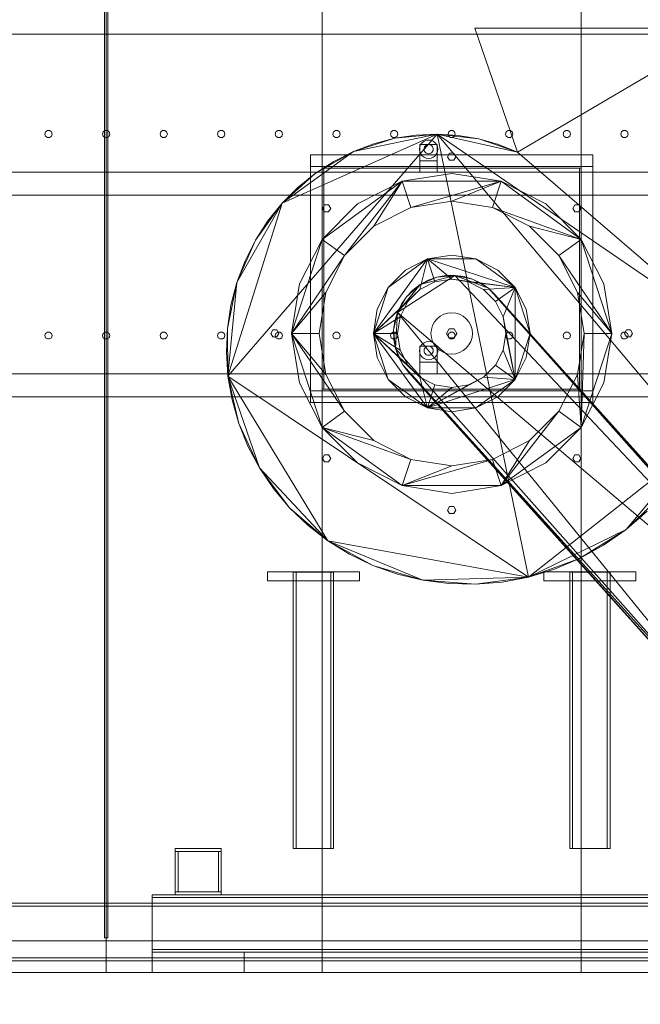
# Model space of a CAD drawing. Header units: millimetres. Extents: x -4395 to 65662, y -65530 to 6847.
# Tile 999 of 1034: x 57311 to 58389, y -55 to 1655. Entities that reach past the tile are written whole.
import ezdxf

# ---------------------------------------------------------------- set-up
doc = ezdxf.new("R2010")
doc.units = ezdxf.units.MM
for name, color, linetype, lineweight in [('COTAS_O', 1, 'Continuous', 0), ('COTAS_P', 1, 'Continuous', 0), ('lateral_secador', 7, 'Continuous', 0)]:
    doc.layers.add(name, color=color, linetype=linetype, lineweight=lineweight)
doc.dimstyles.new('R19_100', dxfattribs={"dimtxt": 250, "dimasz": 150, "dimexe": 150, "dimexo": 80, "dimgap": 100, "dimtad": 1, "dimtih": 1, "dimtoh": 1, "dimdsep": 46, "dimcen": 0.09, "dimadec": 0, "dimazin": 0, "dimtfac": 1, "dimtdec": 4, "dimtofl": 0, "dimtmove": 0, "dimatfit": 3, "dimfxl": 1, "dimtolj": 1, "dimtzin": 0, "dimarcsym": 0})

# ---------------------------------------------------------------- blocks, each defined once
blk = doc.blocks.new('DIM_R33_28')
at = {"layer": 'COTAS_O'}
for p, q in [((40461.1, 0), (40461.1, -900)), ((60461.1, 0), (60461.1, -900)), ((40461.1, -900), (40611.1, -855)), ((60461.1, -900), (60311.1, -855)), ((40461.1, -900), (60461.1, -900)), ((40461.1, -900), (40611.1, -945)), ((60461.1, -900), (60311.1, -945))]:
    blk.add_line(p, q, dxfattribs=at)
blk.add_text('20000 O', height=250, dxfattribs=at).set_placement((50461.1, -800))
blk = doc.blocks.new('DIM_R33_30')
at = {"layer": 'COTAS_P'}
for p, q in [((112.7, 0), (112.7, -2500)), ((65298.1, 0), (65298.1, -2500)), ((112.7, -2500), (262.7, -2455)), ((65298.1, -2500), (65148.1, -2455)), ((112.7, -2500), (65298.1, -2500)), ((112.7, -2500), (262.7, -2545)), ((65298.1, -2500), (65148.1, -2545))]:
    blk.add_line(p, q, dxfattribs=at)
blk.add_text('65185.39 P', height=250, dxfattribs=at).set_placement((32705.4, -2400))

msp = doc.modelspace()

# ---------------------------------------------------------------- linework, layer by layer
at = {"layer": 'lateral_secador'}
for p, q in [((57458.134, 2925), (57458.134, 60)), ((57461.134, 0), (57461.134, 2925)), ((57464.134, 60), (57464.134, 2925)), ((57836.134, 0), (57836.134, 2925)), ((57836.134, 2925), (57836.134, 1400)), ((58286.134, 0), (58286.134, 2925)), ((58286.134, 1400), (58286.134, 2925)), ((40811.134, 1630), (60111.134, 1630)), ((58541.134, 1640), (58101.134, 1640)), ((58101.134, 1640), (58175.71, 1424.797)), ((58175.71, 1424.797), (58541.134, 1640)), ((57355.997, 1460.082), (57354.784, 1456.35)), ((57354.784, 1456.35), (57355.997, 1452.618)), ((57359.172, 1462.389), (57355.997, 1460.082)), ((57363.096, 1462.389), (57359.172, 1462.389)), ((57366.271, 1460.082), (57363.096, 1462.389)), ((57367.484, 1456.35), (57366.271, 1460.082)), ((57366.271, 1452.618), (57367.484, 1456.35)), ((57455.997, 1460.082), (57454.784, 1456.35)), ((57454.784, 1456.35), (57455.997, 1452.618)), ((57459.172, 1462.389), (57455.997, 1460.082)), ((57463.096, 1462.389), (57459.172, 1462.389)), ((57466.271, 1460.082), (57463.096, 1462.389)), ((57467.484, 1456.35), (57466.271, 1460.082)), ((57466.271, 1452.618), (57467.484, 1456.35)), ((57555.997, 1460.082), (57554.784, 1456.35)), ((57554.784, 1456.35), (57555.997, 1452.618)), ((57559.172, 1462.389), (57555.997, 1460.082)), ((57563.096, 1462.389), (57559.172, 1462.389)), ((57566.271, 1460.082), (57563.096, 1462.389)), ((57567.484, 1456.35), (57566.271, 1460.082)), ((57566.271, 1452.618), (57567.484, 1456.35)), ((57655.997, 1460.082), (57654.784, 1456.35)), ((57654.784, 1456.35), (57655.997, 1452.618)), ((57659.172, 1462.389), (57655.997, 1460.082)), ((57663.096, 1462.389), (57659.172, 1462.389)), ((57666.271, 1460.082), (57663.096, 1462.389)), ((57667.484, 1456.35), (57666.271, 1460.082)), ((57666.271, 1452.618), (57667.484, 1456.35)), ((57672.765, 1035.68), (58035.915, 1456.166)), ((57755.997, 1460.082), (57754.784, 1456.35)), ((57754.784, 1456.35), (57755.997, 1452.618)), ((57759.172, 1462.389), (57755.997, 1460.082)), ((57763.096, 1462.389), (57759.172, 1462.389)), ((57766.271, 1460.082), (57763.096, 1462.389)), ((57767.484, 1456.35), (57766.271, 1460.082)), ((57766.271, 1452.618), (57767.484, 1456.35)), ((57766.601, 1336.003), (58035.915, 1456.166)), ((57855.997, 1460.082), (57854.784, 1456.35)), ((57854.784, 1456.35), (57855.997, 1452.618)), ((57859.172, 1462.389), (57855.997, 1460.082)), ((57863.096, 1462.389), (57859.172, 1462.389)), ((57866.271, 1460.082), (57863.096, 1462.389)), ((57867.484, 1456.35), (57866.271, 1460.082)), ((57866.271, 1452.618), (57867.484, 1456.35)), ((57890.673, 1426.139), (58035.915, 1456.166)), ((57955.997, 1460.082), (57954.784, 1456.35)), ((57954.784, 1456.35), (57955.997, 1452.618)), ((57959.172, 1462.389), (57955.997, 1460.082)), ((57963.096, 1462.389), (57959.172, 1462.389)), ((57962.319, 1449.018), (58035.915, 1456.166)), ((57999.085, 1454.562), (57962.319, 1449.018)), ((57966.271, 1460.082), (57963.096, 1462.389)), ((57967.484, 1456.35), (57966.271, 1460.082)), ((57966.271, 1452.618), (57967.484, 1456.35)), ((58035.915, 1456.166), (57999.085, 1454.562)), ((58035.915, 1456.166), (58108.107, 1447.791)), ((58072.392, 1453.878), (58035.915, 1456.166)), ((58035.915, 1456.166), (58175.71, 1424.797)), ((58035.915, 1456.166), (58541.134, 1110)), ((58035.915, 1456.166), (58488.042, 918.439)), ((58035.915, 1456.166), (58194.571, 686.788)), ((58055.997, 1460.082), (58054.784, 1456.35)), ((58054.784, 1456.35), (58055.997, 1452.618)), ((58059.172, 1462.389), (58055.997, 1460.082)), ((58063.096, 1462.389), (58059.172, 1462.389)), ((58066.271, 1460.082), (58063.096, 1462.389)), ((58067.484, 1456.35), (58066.271, 1460.082)), ((58066.271, 1452.618), (58067.484, 1456.35)), ((58155.997, 1460.082), (58154.784, 1456.35)), ((58154.784, 1456.35), (58155.997, 1452.618)), ((58159.172, 1462.389), (58155.997, 1460.082)), ((58163.096, 1462.389), (58159.172, 1462.389)), ((58166.271, 1460.082), (58163.096, 1462.389)), ((58167.484, 1456.35), (58166.271, 1460.082)), ((58166.271, 1452.618), (58167.484, 1456.35)), ((58255.997, 1460.082), (58254.784, 1456.35)), ((58254.784, 1456.35), (58255.997, 1452.618)), ((58259.172, 1462.389), (58255.997, 1460.082)), ((58263.096, 1462.389), (58259.172, 1462.389)), ((58266.271, 1460.082), (58263.096, 1462.389)), ((58267.484, 1456.35), (58266.271, 1460.082)), ((58266.271, 1452.618), (58267.484, 1456.35)), ((58355.997, 1460.082), (58354.784, 1456.35)), ((58354.784, 1456.35), (58355.997, 1452.618)), ((58359.172, 1462.389), (58355.997, 1460.082)), ((58363.096, 1462.389), (58359.172, 1462.389)), ((58366.271, 1460.082), (58363.096, 1462.389)), ((58367.484, 1456.35), (58366.271, 1460.082)), ((58366.271, 1452.618), (58367.484, 1456.35)), ((57355.997, 1452.618), (57359.172, 1450.311)), ((57359.172, 1450.311), (57363.096, 1450.311)), ((57363.096, 1450.311), (57366.271, 1452.618)), ((57455.997, 1452.618), (57459.172, 1450.311)), ((57459.172, 1450.311), (57463.096, 1450.311)), ((57463.096, 1450.311), (57466.271, 1452.618)), ((57555.997, 1452.618), (57559.172, 1450.311)), ((57559.172, 1450.311), (57563.096, 1450.311)), ((57563.096, 1450.311), (57566.271, 1452.618)), ((57655.997, 1452.618), (57659.172, 1450.311)), ((57659.172, 1450.311), (57663.096, 1450.311)), ((57663.096, 1450.311), (57666.271, 1452.618)), ((57755.997, 1452.618), (57759.172, 1450.311)), ((57759.172, 1450.311), (57763.096, 1450.311)), ((57763.096, 1450.311), (57766.271, 1452.618)), ((57855.997, 1452.618), (57859.172, 1450.311)), ((57859.172, 1450.311), (57863.096, 1450.311)), ((57863.096, 1450.311), (57866.271, 1452.618)), ((57890.673, 1426.139), (57962.319, 1449.018)), ((57926.04, 1439.529), (57890.673, 1426.139)), ((57962.319, 1449.018), (57926.04, 1439.529)), ((57955.997, 1452.618), (57959.172, 1450.311)), ((57959.172, 1450.311), (57963.096, 1450.311)), ((57963.096, 1450.311), (57966.271, 1452.618)), ((58007.277, 1438), (58005.679, 1434.141)), ((58006.134, 1438), (58036.134, 1438)), ((58006.134, 1438), (58006.134, 1410)), ((58009.82, 1441.314), (58007.277, 1438)), ((58013.134, 1443.856), (58009.82, 1441.314)), ((58016.993, 1445.455), (58013.134, 1443.856)), ((58017.134, 1436.928), (58015.477, 1435.657)), ((58021.134, 1446), (58016.993, 1445.455)), ((58019.063, 1437.727), (58017.134, 1436.928)), ((58021.134, 1438), (58019.063, 1437.727)), ((58025.275, 1445.455), (58021.134, 1446)), ((58023.204, 1437.727), (58021.134, 1438)), ((58025.134, 1436.928), (58023.204, 1437.727)), ((58026.791, 1435.657), (58025.134, 1436.928)), ((58029.134, 1443.856), (58025.275, 1445.455)), ((58032.448, 1441.314), (58029.134, 1443.856)), ((58034.99, 1438), (58032.448, 1441.314)), ((58036.589, 1434.141), (58034.99, 1438)), ((58036.134, 1410), (58036.134, 1438)), ((58055.997, 1452.618), (58059.172, 1450.311)), ((58059.172, 1450.311), (58063.096, 1450.311)), ((58063.096, 1450.311), (58066.271, 1452.618)), ((58108.107, 1447.791), (58072.392, 1453.878)), ((58108.107, 1447.791), (58175.71, 1424.797)), ((58142.669, 1438.04), (58108.107, 1447.791)), ((58175.71, 1424.797), (58142.669, 1438.04)), ((58155.997, 1452.618), (58159.172, 1450.311)), ((58159.172, 1450.311), (58163.096, 1450.311)), ((58163.096, 1450.311), (58166.271, 1452.618)), ((58255.997, 1452.618), (58259.172, 1450.311)), ((58259.172, 1450.311), (58263.096, 1450.311)), ((58263.096, 1450.311), (58266.271, 1452.618)), ((58355.997, 1452.618), (58359.172, 1450.311)), ((58359.172, 1450.311), (58363.096, 1450.311)), ((58363.096, 1450.311), (58366.271, 1452.618)), ((57766.601, 1336.003), (57890.673, 1426.139)), ((57816.134, 1420), (58306.134, 1420)), ((57816.134, 1420), (57816.134, 1400)), ((57824.355, 1388.051), (57890.673, 1426.139)), ((57890.673, 1426.139), (57856.64, 1408.935)), ((58005.679, 1434.141), (58005.134, 1430)), ((58005.134, 1430), (58005.679, 1425.859)), ((58005.679, 1425.859), (58007.277, 1422)), ((58007.277, 1422), (58009.82, 1418.686)), ((58013.406, 1432.071), (58013.134, 1430)), ((58013.134, 1430), (58013.406, 1427.929)), ((58014.206, 1434), (58013.406, 1432.071)), ((58013.406, 1427.929), (58014.206, 1426)), ((58015.477, 1435.657), (58014.206, 1434)), ((58014.206, 1426), (58015.477, 1424.343)), ((58015.477, 1424.343), (58017.134, 1423.072)), ((58017.134, 1423.072), (58019.063, 1422.273)), ((58019.063, 1422.273), (58021.134, 1422)), ((58021.134, 1422), (58023.204, 1422.273)), ((58023.204, 1422.273), (58025.134, 1423.072)), ((58025.134, 1423.072), (58026.791, 1424.343)), ((58028.062, 1434), (58026.791, 1435.657)), ((58026.791, 1424.343), (58028.062, 1426)), ((58028.861, 1432.071), (58028.062, 1434)), ((58028.062, 1426), (58028.861, 1427.929)), ((58029.134, 1430), (58028.861, 1432.071)), ((58028.861, 1427.929), (58029.134, 1430)), ((58032.448, 1418.686), (58034.99, 1422)), ((58034.99, 1422), (58036.589, 1425.859)), ((58037.134, 1430), (58036.589, 1434.141)), ((58036.589, 1425.859), (58037.134, 1430)), ((58057.634, 1423.062), (58054.134, 1417)), ((58064.634, 1423.062), (58057.634, 1423.062)), ((58068.134, 1417), (58064.634, 1423.062)), ((58175.71, 1424.797), (58541.134, 1110)), ((58306.134, 1400), (58306.134, 1420)), ((57856.64, 1408.935), (57824.355, 1388.051)), ((58006.134, 1410), (58036.134, 1410)), ((58006.134, 1410), (58006.134, 1390)), ((58009.82, 1418.686), (58013.134, 1416.144)), ((58013.134, 1416.144), (58016.993, 1414.545)), ((58016.993, 1414.545), (58021.134, 1414)), ((58021.134, 1414), (58025.275, 1414.545)), ((58025.275, 1414.545), (58029.134, 1416.144)), ((58029.134, 1416.144), (58032.448, 1418.686)), ((58036.134, 1390), (58036.134, 1410)), ((58054.134, 1417), (58057.634, 1410.938)), ((58057.634, 1410.938), (58064.634, 1410.938)), ((58064.634, 1410.938), (58068.134, 1417)), ((40811.134, 1390), (60111.134, 1390)), ((57766.601, 1336.003), (57824.355, 1388.051)), ((57824.355, 1388.051), (57794.214, 1363.666)), ((57816.134, 1400), (58306.134, 1400)), ((57816.134, 1400), (57836.134, 1400)), ((57816.134, 1400), (57816.134, 1010)), ((57836.134, 1400), (58286.134, 1400)), ((57836.134, 1400), (57836.134, 1397)), ((57836.134, 1010), (57836.134, 1400)), ((57836.134, 1397), (58286.134, 1397)), ((57836.134, 1397), (57839.134, 1397)), ((57836.134, 1397), (57836.134, 1013)), ((57839.134, 1013), (57839.134, 1397)), ((58061.134, 1388), (57975.228, 1374.394)), ((58006.134, 1390), (58036.134, 1390)), ((58147.04, 1374.394), (58061.134, 1388)), ((58283.134, 1397), (58286.134, 1397)), ((58283.134, 1397), (58283.134, 1013)), ((58286.134, 1397), (58286.134, 1400)), ((58286.134, 1400), (58306.134, 1400)), ((58286.134, 1400), (58286.134, 1010)), ((58286.134, 1013), (58286.134, 1397)), ((58306.134, 1010), (58306.134, 1400)), ((57836.228, 1273.404), (57975.228, 1374.394)), ((57875.06, 1245.191), (57975.228, 1374.394)), ((57975.228, 1374.394), (57897.73, 1334.907)), ((57925.942, 1296.074), (57975.228, 1374.394)), ((57975.228, 1374.394), (58147.04, 1374.394)), ((57990.06, 1328.743), (57975.228, 1374.394)), ((57990.06, 1328.743), (58147.04, 1374.394)), ((58061.134, 1340), (58147.04, 1374.394)), ((58132.208, 1328.743), (58147.04, 1374.394)), ((58147.04, 1374.394), (58286.04, 1273.404)), ((58224.538, 1334.907), (58147.04, 1374.394)), ((57794.214, 1363.666), (57766.601, 1336.003)), ((40811.134, 1350), (60111.134, 1350)), ((57672.765, 1035.68), (57766.601, 1336.003)), ((57688.134, 1198.403), (57766.601, 1336.003)), ((57720.36, 1271.933), (57766.601, 1336.003)), ((57766.601, 1336.003), (57741.874, 1305.324)), ((57897.73, 1334.907), (57836.228, 1273.404)), ((57990.06, 1328.743), (58061.134, 1340)), ((58061.134, 1340), (58132.208, 1328.743)), ((58286.04, 1273.404), (58224.538, 1334.907)), ((57840.552, 1333.144), (57837.052, 1327.082)), ((57837.052, 1327.082), (57840.552, 1321.02)), ((57847.552, 1333.144), (57840.552, 1333.144)), ((57840.552, 1321.02), (57847.552, 1321.02)), ((57851.052, 1327.082), (57847.552, 1333.144)), ((57847.552, 1321.02), (57851.052, 1327.082)), ((57925.942, 1296.074), (57990.06, 1328.743)), ((58132.208, 1328.743), (58286.04, 1273.404)), ((58132.208, 1328.743), (58196.325, 1296.074)), ((58274.716, 1333.144), (58271.216, 1327.082)), ((58271.216, 1327.082), (58274.716, 1321.02)), ((58281.716, 1333.144), (58274.716, 1333.144)), ((58274.716, 1321.02), (58281.716, 1321.02)), ((58285.216, 1327.082), (58281.716, 1333.144)), ((58281.716, 1321.02), (58285.216, 1327.082)), ((57741.874, 1305.324), (57720.36, 1271.933)), ((57875.06, 1245.191), (57925.942, 1296.074)), ((58196.325, 1296.074), (58286.04, 1273.404)), ((58196.325, 1296.074), (58247.208, 1245.191)), ((57688.134, 1198.403), (57720.36, 1271.933)), ((57720.36, 1271.933), (57702.358, 1236.168)), ((57783.134, 1110), (57836.228, 1273.404)), ((57836.228, 1273.404), (57796.739, 1195.907)), ((57875.06, 1245.191), (57836.228, 1273.404)), ((58247.208, 1245.191), (58286.04, 1273.404)), ((58286.04, 1273.404), (58339.134, 1110)), ((58325.528, 1195.907), (58286.04, 1273.404)), ((57702.358, 1236.168), (57688.134, 1198.403)), ((57875.06, 1245.191), (57783.134, 1110)), ((57842.392, 1181.074), (57875.06, 1245.191)), ((57925.134, 1110), (58019.108, 1239.344)), ((57951.108, 1189.939), (58019.108, 1239.344)), ((58019.108, 1239.344), (57981.194, 1220.026)), ((58005.882, 1186.048), (58019.108, 1239.344)), ((58061.134, 1246), (58019.108, 1239.344)), ((58019.108, 1239.344), (58103.159, 1239.344)), ((58019.108, 1239.344), (58171.159, 1189.939)), ((58032.087, 1199.399), (58019.108, 1239.344)), ((58061.134, 1204), (58019.108, 1239.344)), ((58103.159, 1239.344), (58061.134, 1246)), ((58103.159, 1239.344), (58171.159, 1189.939)), ((58141.073, 1220.026), (58103.159, 1239.344)), ((58247.208, 1245.191), (58339.134, 1110)), ((58247.208, 1245.191), (58279.876, 1181.074)), ((57981.194, 1220.026), (57951.108, 1189.939)), ((58171.159, 1189.939), (58141.073, 1220.026)), ((57671.851, 1118.494), (57688.134, 1198.403)), ((57672.765, 1035.68), (57688.134, 1198.403)), ((57688.134, 1198.403), (57677.903, 1159.036)), ((57966.909, 1146.37), (58066.607, 1210.852)), ((58005.882, 1186.048), (58032.087, 1199.399)), ((58006.282, 1194.807), (58066.607, 1210.852)), ((58006.282, 1194.807), (58035.173, 1207.607)), ((58020.224, 1202.344), (58006.282, 1194.807)), ((58035.173, 1207.607), (58020.224, 1202.344)), ((58032.087, 1199.399), (58061.134, 1204)), ((58035.173, 1207.607), (58066.607, 1210.852)), ((58050.763, 1210.466), (58035.173, 1207.607)), ((58066.607, 1210.852), (58050.763, 1210.466)), ((58061.134, 1204), (58171.159, 1189.939)), ((58061.134, 1204), (58090.181, 1199.399)), ((58066.607, 1210.852), (58097.503, 1204.224)), ((58082.316, 1208.754), (58066.607, 1210.852)), ((58066.607, 1210.852), (58124.841, 1188.374)), ((58066.607, 1210.852), (58763.478, 470.91)), ((58097.503, 1204.224), (58082.316, 1208.754)), ((58090.181, 1199.399), (58171.159, 1189.939)), ((58090.181, 1199.399), (58116.386, 1186.048)), ((58097.503, 1204.224), (58124.841, 1188.374)), ((58111.796, 1197.375), (58097.503, 1204.224)), ((58124.841, 1188.374), (58111.796, 1197.375)), ((57796.739, 1195.907), (57783.134, 1110)), ((57842.392, 1181.074), (57783.134, 1110)), ((57831.134, 1110), (57842.392, 1181.074)), ((57925.134, 1110), (57951.108, 1189.939)), ((58005.882, 1186.048), (57925.134, 1110)), ((57951.108, 1189.939), (57931.79, 1152.026)), ((57966.909, 1146.37), (58006.282, 1194.807)), ((57982.761, 1173.707), (58006.282, 1194.807)), ((57993.691, 1185.183), (57982.761, 1173.707)), ((57985.087, 1165.252), (58005.882, 1186.048)), ((58006.282, 1194.807), (57993.691, 1185.183)), ((58116.386, 1186.048), (58171.159, 1189.939)), ((58116.386, 1186.048), (58137.181, 1165.252)), ((58124.841, 1188.374), (58746.316, 497.443)), ((58136.316, 1177.443), (58124.841, 1188.374)), ((58124.841, 1188.374), (58763.478, 470.91)), ((58137.181, 1165.252), (58171.159, 1189.939)), ((58150.532, 1139.048), (58171.159, 1189.939)), ((58171.159, 1189.939), (58197.134, 1110)), ((58190.478, 1152.026), (58171.159, 1189.939)), ((58171.159, 1189.939), (58171.159, 1030.061)), ((58279.876, 1181.074), (58339.134, 1110)), ((58279.876, 1181.074), (58291.134, 1110)), ((58339.134, 1110), (58325.528, 1195.907)), ((57985.087, 1165.252), (57925.134, 1110)), ((57966.909, 1146.37), (57982.761, 1173.707)), ((57971.735, 1139.048), (57985.087, 1165.252)), ((57982.761, 1173.707), (57973.759, 1160.662)), ((58746.316, 497.443), (58136.316, 1177.443)), ((58137.181, 1165.252), (58150.532, 1139.048)), ((57677.903, 1159.036), (57671.851, 1118.494)), ((57931.79, 1152.026), (57925.134, 1110)), ((57960.282, 1115.473), (57966.909, 1146.37)), ((57966.909, 1146.37), (57962.38, 1131.182)), ((57963.526, 1084.04), (57966.909, 1146.37)), ((57973.759, 1160.662), (57966.909, 1146.37)), ((58620.472, 342.625), (57966.909, 1146.37)), ((57966.909, 1146.37), (58763.478, 470.91)), ((58197.134, 1110), (58190.478, 1152.026)), ((57971.735, 1139.048), (57925.134, 1110)), ((57962.38, 1131.182), (57960.282, 1115.473)), ((57967.134, 1110), (57971.735, 1139.048)), ((58031.201, 1130.001), (58027.874, 1123.777)), ((58035.678, 1135.456), (58031.201, 1130.001)), ((58041.133, 1139.933), (58035.678, 1135.456)), ((58047.357, 1143.26), (58041.133, 1139.933)), ((58054.111, 1145.308), (58047.357, 1143.26)), ((58061.134, 1146), (58054.111, 1145.308)), ((58068.157, 1145.308), (58061.134, 1146)), ((58074.91, 1143.26), (58068.157, 1145.308)), ((58081.134, 1139.933), (58074.91, 1143.26)), ((58086.59, 1135.456), (58081.134, 1139.933)), ((58091.067, 1130.001), (58086.59, 1135.456)), ((58094.394, 1123.777), (58091.067, 1130.001)), ((58150.532, 1139.048), (58171.159, 1030.061)), ((58150.532, 1139.048), (58155.134, 1110)), ((57359.172, 1112.389), (57355.997, 1110.082)), ((57363.096, 1112.389), (57359.172, 1112.389)), ((57366.271, 1110.082), (57363.096, 1112.389)), ((57459.172, 1112.389), (57455.997, 1110.082)), ((57463.096, 1112.389), (57459.172, 1112.389)), ((57466.271, 1110.082), (57463.096, 1112.389)), ((57559.172, 1112.389), (57555.997, 1110.082)), ((57563.096, 1112.389), (57559.172, 1112.389)), ((57566.271, 1110.082), (57563.096, 1112.389)), ((57659.172, 1112.389), (57655.997, 1110.082)), ((57663.096, 1112.389), (57659.172, 1112.389)), ((57666.271, 1110.082), (57663.096, 1112.389)), ((57671.851, 1118.494), (57670.108, 1077.222)), ((57672.765, 1035.68), (57671.851, 1118.494)), ((57750.634, 1116.062), (57747.134, 1110)), ((57757.634, 1116.062), (57750.634, 1116.062)), ((57759.172, 1112.389), (57755.997, 1110.082)), ((57761.134, 1110), (57757.634, 1116.062)), ((57763.096, 1112.389), (57759.172, 1112.389)), ((57766.271, 1110.082), (57763.096, 1112.389)), ((57859.172, 1112.389), (57855.997, 1110.082)), ((57863.096, 1112.389), (57859.172, 1112.389)), ((57866.271, 1110.082), (57863.096, 1112.389)), ((57959.172, 1112.389), (57955.997, 1110.082)), ((57963.096, 1112.389), (57959.172, 1112.389)), ((57963.526, 1084.04), (57960.282, 1115.473)), ((57960.282, 1115.473), (57960.667, 1099.629)), ((57966.271, 1110.082), (57963.096, 1112.389)), ((58025.826, 1117.023), (58025.134, 1110)), ((58027.874, 1123.777), (58025.826, 1117.023)), ((58056.634, 1117.794), (58052.134, 1110)), ((58059.172, 1112.389), (58055.997, 1110.082)), ((58065.634, 1117.794), (58056.634, 1117.794)), ((58063.096, 1112.389), (58059.172, 1112.389)), ((58066.271, 1110.082), (58063.096, 1112.389)), ((58070.134, 1110), (58065.634, 1117.794)), ((58096.442, 1117.023), (58094.394, 1123.777)), ((58097.134, 1110), (58096.442, 1117.023)), ((58159.172, 1112.389), (58155.997, 1110.082)), ((58163.096, 1112.389), (58159.172, 1112.389)), ((58166.271, 1110.082), (58163.096, 1112.389)), ((58259.172, 1112.389), (58255.997, 1110.082)), ((58263.096, 1112.389), (58259.172, 1112.389)), ((58266.271, 1110.082), (58263.096, 1112.389)), ((58359.172, 1112.389), (58355.997, 1110.082)), ((58363.096, 1112.389), (58359.172, 1112.389)), ((58364.634, 1116.062), (58361.134, 1110)), ((58366.271, 1110.082), (58363.096, 1112.389)), ((58371.634, 1116.062), (58364.634, 1116.062)), ((58375.134, 1110), (58371.634, 1116.062)), ((57355.997, 1110.082), (57354.784, 1106.35)), ((57354.784, 1106.35), (57355.997, 1102.618)), ((57355.997, 1102.618), (57359.172, 1100.311)), ((57359.172, 1100.311), (57363.096, 1100.311)), ((57363.096, 1100.311), (57366.271, 1102.618)), ((57367.484, 1106.35), (57366.271, 1110.082)), ((57366.271, 1102.618), (57367.484, 1106.35)), ((57455.997, 1110.082), (57454.784, 1106.35)), ((57454.784, 1106.35), (57455.997, 1102.618)), ((57455.997, 1102.618), (57459.172, 1100.311)), ((57459.172, 1100.311), (57463.096, 1100.311)), ((57463.096, 1100.311), (57466.271, 1102.618)), ((57467.484, 1106.35), (57466.271, 1110.082)), ((57466.271, 1102.618), (57467.484, 1106.35)), ((57555.997, 1110.082), (57554.784, 1106.35)), ((57554.784, 1106.35), (57555.997, 1102.618)), ((57555.997, 1102.618), (57559.172, 1100.311)), ((57559.172, 1100.311), (57563.096, 1100.311)), ((57563.096, 1100.311), (57566.271, 1102.618)), ((57567.484, 1106.35), (57566.271, 1110.082)), ((57566.271, 1102.618), (57567.484, 1106.35)), ((57655.997, 1110.082), (57654.784, 1106.35)), ((57654.784, 1106.35), (57655.997, 1102.618)), ((57655.997, 1102.618), (57659.172, 1100.311)), ((57659.172, 1100.311), (57663.096, 1100.311)), ((57663.096, 1100.311), (57666.271, 1102.618)), ((57667.484, 1106.35), (57666.271, 1110.082)), ((57666.271, 1102.618), (57667.484, 1106.35)), ((57747.134, 1110), (57750.634, 1103.938)), ((57750.634, 1103.938), (57757.634, 1103.938)), ((57755.997, 1110.082), (57754.784, 1106.35)), ((57754.784, 1106.35), (57755.997, 1102.618)), ((57755.997, 1102.618), (57759.172, 1100.311)), ((57757.634, 1103.938), (57761.134, 1110)), ((57759.172, 1100.311), (57763.096, 1100.311)), ((57763.096, 1100.311), (57766.271, 1102.618)), ((57767.484, 1106.35), (57766.271, 1110.082)), ((57766.271, 1102.618), (57767.484, 1106.35)), ((57783.134, 1110), (57831.134, 1110)), ((57783.134, 1110), (57842.392, 1038.926)), ((57836.228, 946.596), (57783.134, 1110)), ((57783.134, 1110), (57796.739, 1024.093)), ((57783.134, 1110), (57875.06, 974.809)), ((57842.392, 1038.926), (57831.134, 1110)), ((57855.997, 1110.082), (57854.784, 1106.35)), ((57854.784, 1106.35), (57855.997, 1102.618)), ((57855.997, 1102.618), (57859.172, 1100.311)), ((57859.172, 1100.311), (57863.096, 1100.311)), ((57863.096, 1100.311), (57866.271, 1102.618)), ((57867.484, 1106.35), (57866.271, 1110.082)), ((57866.271, 1102.618), (57867.484, 1106.35)), ((57925.134, 1110), (57967.134, 1110)), ((57925.134, 1110), (57971.735, 1080.952)), ((57951.108, 1030.061), (57925.134, 1110)), ((57925.134, 1110), (57931.79, 1067.974)), ((57925.134, 1110), (57985.087, 1054.748)), ((58019.108, 980.656), (57925.134, 1110)), ((57925.134, 1110), (58005.882, 1033.952)), ((57955.997, 1110.082), (57954.784, 1106.35)), ((57954.784, 1106.35), (57955.997, 1102.618)), ((57955.997, 1102.618), (57959.172, 1100.311)), ((57959.172, 1100.311), (57963.096, 1100.311)), ((57960.667, 1099.629), (57963.526, 1084.04)), ((57963.096, 1100.311), (57966.271, 1102.618)), ((57967.484, 1106.35), (57966.271, 1110.082)), ((57966.271, 1102.618), (57967.484, 1106.35)), ((57971.735, 1080.952), (57967.134, 1110)), ((58016.993, 1095.455), (58013.134, 1093.856)), ((58021.134, 1096), (58016.993, 1095.455)), ((58025.275, 1095.455), (58021.134, 1096)), ((58025.134, 1110), (58025.826, 1102.977)), ((58029.134, 1093.856), (58025.275, 1095.455)), ((58025.826, 1102.977), (58027.874, 1096.223)), ((58027.874, 1096.223), (58031.201, 1089.999)), ((58052.134, 1110), (58056.634, 1102.206)), ((58055.997, 1110.082), (58054.784, 1106.35)), ((58054.784, 1106.35), (58055.997, 1102.618)), ((58055.997, 1102.618), (58059.172, 1100.311)), ((58056.634, 1102.206), (58065.634, 1102.206)), ((58059.172, 1100.311), (58063.096, 1100.311)), ((58063.096, 1100.311), (58066.271, 1102.618)), ((58065.634, 1102.206), (58070.134, 1110)), ((58067.484, 1106.35), (58066.271, 1110.082)), ((58066.271, 1102.618), (58067.484, 1106.35)), ((58091.067, 1089.999), (58094.394, 1096.223)), ((58094.394, 1096.223), (58096.442, 1102.977)), ((58096.442, 1102.977), (58097.134, 1110)), ((58155.134, 1110), (58150.532, 1080.952)), ((58155.997, 1110.082), (58154.784, 1106.35)), ((58154.784, 1106.35), (58155.997, 1102.618)), ((58171.159, 1030.061), (58155.134, 1110)), ((58155.997, 1102.618), (58159.172, 1100.311)), ((58159.172, 1100.311), (58163.096, 1100.311)), ((58163.096, 1100.311), (58166.271, 1102.618)), ((58167.484, 1106.35), (58166.271, 1110.082)), ((58166.271, 1102.618), (58167.484, 1106.35)), ((58197.134, 1110), (58171.159, 1030.061)), ((58190.478, 1067.974), (58197.134, 1110)), ((58255.997, 1110.082), (58254.784, 1106.35)), ((58254.784, 1106.35), (58255.997, 1102.618)), ((58255.997, 1102.618), (58259.172, 1100.311)), ((58259.172, 1100.311), (58263.096, 1100.311)), ((58263.096, 1100.311), (58266.271, 1102.618)), ((58267.484, 1106.35), (58266.271, 1110.082)), ((58266.271, 1102.618), (58267.484, 1106.35)), ((58291.134, 1110), (58279.876, 1038.926)), ((58339.134, 1110), (58286.04, 946.596)), ((58286.04, 946.596), (58291.134, 1110)), ((58291.134, 1110), (58339.134, 1110)), ((58325.528, 1024.093), (58339.134, 1110)), ((58355.997, 1110.082), (58354.784, 1106.35)), ((58354.784, 1106.35), (58355.997, 1102.618)), ((58355.997, 1102.618), (58359.172, 1100.311)), ((58359.172, 1100.311), (58363.096, 1100.311)), ((58361.134, 1110), (58364.634, 1103.938)), ((58363.096, 1100.311), (58366.271, 1102.618)), ((58364.634, 1103.938), (58371.634, 1103.938)), ((58367.484, 1106.35), (58366.271, 1110.082)), ((58366.271, 1102.618), (58367.484, 1106.35)), ((58371.634, 1103.938), (58375.134, 1110)), ((57976.327, 1055.148), (57963.526, 1084.04)), ((57963.526, 1084.04), (57968.79, 1069.09)), ((58620.472, 342.625), (57963.526, 1084.04)), ((57985.087, 1054.748), (57971.735, 1080.952)), ((58005.679, 1084.141), (58005.134, 1080)), ((58005.134, 1080), (58005.679, 1075.859)), ((58007.277, 1088), (58005.679, 1084.141)), ((58006.134, 1088), (58036.134, 1088)), ((58006.134, 1088), (58006.134, 1060)), ((58009.82, 1091.314), (58007.277, 1088)), ((58013.134, 1093.856), (58009.82, 1091.314)), ((58013.406, 1082.071), (58013.134, 1080)), ((58013.134, 1080), (58013.406, 1077.929)), ((58014.206, 1084), (58013.406, 1082.071)), ((58013.406, 1077.929), (58014.206, 1076)), ((58015.477, 1085.657), (58014.206, 1084)), ((58017.134, 1086.928), (58015.477, 1085.657)), ((58019.063, 1087.727), (58017.134, 1086.928)), ((58021.134, 1088), (58019.063, 1087.727)), ((58023.204, 1087.727), (58021.134, 1088)), ((58025.134, 1086.928), (58023.204, 1087.727)), ((58026.791, 1085.657), (58025.134, 1086.928)), ((58028.062, 1084), (58026.791, 1085.657)), ((58028.861, 1082.071), (58028.062, 1084)), ((58028.062, 1076), (58028.861, 1077.929)), ((58029.134, 1080), (58028.861, 1082.071)), ((58028.861, 1077.929), (58029.134, 1080)), ((58032.448, 1091.314), (58029.134, 1093.856)), ((58031.201, 1089.999), (58035.678, 1084.544)), ((58034.99, 1088), (58032.448, 1091.314)), ((58036.589, 1084.141), (58034.99, 1088)), ((58035.678, 1084.544), (58041.133, 1080.067)), ((58036.134, 1060), (58036.134, 1088)), ((58037.134, 1080), (58036.589, 1084.141)), ((58036.589, 1075.859), (58037.134, 1080)), ((58041.133, 1080.067), (58047.357, 1076.74)), ((58074.91, 1076.74), (58081.134, 1080.067)), ((58081.134, 1080.067), (58086.59, 1084.544)), ((58086.59, 1084.544), (58091.067, 1089.999)), ((58150.532, 1080.952), (58137.181, 1054.748)), ((58171.159, 1030.061), (58150.532, 1080.952)), ((57670.108, 1077.222), (57672.765, 1035.68)), ((57931.79, 1067.974), (57951.108, 1030.061)), ((57968.79, 1069.09), (57976.327, 1055.148)), ((58005.679, 1075.859), (58007.277, 1072)), ((58007.277, 1072), (58009.82, 1068.686)), ((58009.82, 1068.686), (58013.134, 1066.144)), ((58013.134, 1066.144), (58016.993, 1064.545)), ((58014.206, 1076), (58015.477, 1074.343)), ((58015.477, 1074.343), (58017.134, 1073.072)), ((58016.993, 1064.545), (58021.134, 1064)), ((58017.134, 1073.072), (58019.063, 1072.273)), ((58019.063, 1072.273), (58021.134, 1072)), ((58021.134, 1072), (58023.204, 1072.273)), ((58021.134, 1064), (58025.275, 1064.545)), ((58023.204, 1072.273), (58025.134, 1073.072)), ((58025.134, 1073.072), (58026.791, 1074.343)), ((58025.275, 1064.545), (58029.134, 1066.144)), ((58026.791, 1074.343), (58028.062, 1076)), ((58029.134, 1066.144), (58032.448, 1068.686)), ((58032.448, 1068.686), (58034.99, 1072)), ((58034.99, 1072), (58036.589, 1075.859)), ((58047.357, 1076.74), (58054.111, 1074.692)), ((58054.111, 1074.692), (58061.134, 1074)), ((58061.134, 1074), (58068.157, 1074.692)), ((58068.157, 1074.692), (58074.91, 1076.74)), ((58171.159, 1030.061), (58190.478, 1067.974)), ((58595.952, 362.557), (57976.327, 1055.148)), ((57976.327, 1055.148), (57985.952, 1042.557)), ((58620.472, 342.625), (57976.327, 1055.148)), ((58005.882, 1033.952), (57985.087, 1054.748)), ((58006.134, 1060), (58036.134, 1060)), ((58006.134, 1060), (58006.134, 1040)), ((58036.134, 1040), (58036.134, 1060)), ((58137.181, 1054.748), (58116.386, 1033.952)), ((58171.159, 1030.061), (58137.181, 1054.748)), ((40811.134, 1040), (60111.134, 1040)), ((57691.362, 953.675), (57672.765, 1035.68)), ((57672.765, 1035.68), (57679.853, 994.34)), ((57727.329, 876.268), (57672.765, 1035.68)), ((57846.079, 749.72), (57672.765, 1035.68)), ((58194.571, 686.788), (57672.765, 1035.68)), ((57875.06, 974.809), (57842.392, 1038.926)), ((58019.108, 980.656), (57951.108, 1030.061)), ((57951.108, 1030.061), (57981.194, 999.974)), ((57985.952, 1042.557), (58595.952, 362.557)), ((58019.108, 980.656), (58005.882, 1033.952)), ((58032.087, 1020.601), (58005.882, 1033.952)), ((58006.134, 1040), (58036.134, 1040)), ((58019.108, 980.656), (58116.386, 1033.952)), ((58171.159, 1030.061), (58019.108, 980.656)), ((58116.386, 1033.952), (58090.181, 1020.601)), ((58171.159, 1030.061), (58103.159, 980.656)), ((58171.159, 1030.061), (58116.386, 1033.952)), ((58141.073, 999.974), (58171.159, 1030.061)), ((58279.876, 1038.926), (58247.208, 974.809)), ((58286.04, 946.596), (58279.876, 1038.926)), ((57796.739, 1024.093), (57836.228, 946.596)), ((57816.134, 1010), (58306.134, 1010)), ((57816.134, 1010), (57816.134, 990)), ((57816.134, 1010), (57836.134, 1010)), ((57836.134, 1013), (58286.134, 1013)), ((57836.134, 1013), (57836.134, 1010)), ((57836.134, 1013), (57839.134, 1013)), ((57836.134, 1010), (58286.134, 1010)), ((57836.134, 1010), (57836.134, 0)), ((58019.108, 980.656), (58032.087, 1020.601)), ((58019.108, 980.656), (58090.181, 1020.601)), ((58019.108, 980.656), (58061.134, 1016)), ((58061.134, 1016), (58032.087, 1020.601)), ((58090.181, 1020.601), (58061.134, 1016)), ((58283.134, 1013), (58286.134, 1013)), ((58286.04, 946.596), (58325.528, 1024.093)), ((58286.134, 1010), (58286.134, 1013)), ((58286.134, 0), (58286.134, 1010)), ((58286.134, 1010), (58306.134, 1010)), ((58306.134, 990), (58306.134, 1010)), ((40811.134, 1000), (60111.134, 1000)), ((57679.853, 994.34), (57691.362, 953.675)), ((57981.194, 999.974), (58019.108, 980.656)), ((58103.159, 980.656), (58141.073, 999.974)), ((57816.134, 990), (58306.134, 990)), ((58103.159, 980.656), (58019.108, 980.656)), ((58019.108, 980.656), (58061.134, 974)), ((58061.134, 974), (58103.159, 980.656)), ((57836.228, 946.596), (57875.06, 974.809)), ((57925.942, 923.926), (57875.06, 974.809)), ((58147.04, 845.606), (58247.208, 974.809)), ((58247.208, 974.809), (58196.325, 923.926)), ((58286.04, 946.596), (58247.208, 974.809)), ((57727.329, 876.268), (57691.362, 953.675)), ((57691.362, 953.675), (57707.226, 914.162)), ((57975.228, 845.606), (57836.228, 946.596)), ((57836.228, 946.596), (57897.73, 885.093)), ((57836.228, 946.596), (57925.942, 923.926)), ((57836.228, 946.596), (57990.06, 891.257)), ((58286.04, 946.596), (58147.04, 845.606)), ((58224.538, 885.093), (58286.04, 946.596)), ((57990.06, 891.257), (57925.942, 923.926)), ((58196.325, 923.926), (58132.208, 891.257)), ((58147.04, 845.606), (58196.325, 923.926)), ((57707.226, 914.162), (57727.329, 876.268)), ((58488.042, 918.439), (58194.571, 686.788)), ((58488.042, 918.439), (58364.169, 769.481)), ((57840.552, 898.98), (57837.052, 892.918)), ((57837.052, 892.918), (57840.552, 886.856)), ((57847.552, 898.98), (57840.552, 898.98)), ((57851.052, 892.918), (57847.552, 898.98)), ((57847.552, 886.856), (57851.052, 892.918)), ((57975.228, 845.606), (57990.06, 891.257)), ((57975.228, 845.606), (58132.208, 891.257)), ((58061.134, 880), (57990.06, 891.257)), ((58132.208, 891.257), (58061.134, 880)), ((58147.04, 845.606), (58132.208, 891.257)), ((58274.716, 898.98), (58271.216, 892.918)), ((58271.216, 892.918), (58274.716, 886.856)), ((58281.716, 898.98), (58274.716, 898.98)), ((58285.216, 892.918), (58281.716, 898.98)), ((58281.716, 886.856), (58285.216, 892.918)), ((57779.54, 807.145), (57727.329, 876.268)), ((57727.329, 876.268), (57751.505, 840.449)), ((57846.079, 749.72), (57727.329, 876.268)), ((57840.552, 886.856), (57847.552, 886.856)), ((57897.73, 885.093), (57975.228, 845.606)), ((57975.228, 845.606), (58061.134, 880)), ((58147.04, 845.606), (58224.538, 885.093)), ((58274.716, 886.856), (58281.716, 886.856)), ((57751.505, 840.449), (57779.54, 807.145)), ((58147.04, 845.606), (57975.228, 845.606)), ((57975.228, 845.606), (58061.134, 832)), ((58061.134, 832), (58147.04, 845.606)), ((58433.61, 836.889), (58364.169, 769.481)), ((57846.079, 749.72), (57779.54, 807.145)), ((57779.54, 807.145), (57811.167, 776.772)), ((58057.634, 809.062), (58054.134, 803)), ((58064.634, 809.062), (58057.634, 809.062)), ((58068.134, 803), (58064.634, 809.062)), ((58054.134, 803), (58057.634, 796.938)), ((58057.634, 796.938), (58064.634, 796.938)), ((58064.634, 796.938), (58068.134, 803)), ((58364.169, 769.481), (58400.562, 801.235)), ((57811.167, 776.772), (57846.079, 749.72)), ((58364.169, 769.481), (58194.571, 686.788)), ((58364.169, 769.481), (58283.191, 718.844)), ((58324.888, 741.933), (58364.169, 769.481)), ((57924.321, 706.963), (57846.079, 749.72)), ((57846.079, 749.72), (57883.927, 726.344)), ((58011.021, 681.252), (57846.079, 749.72)), ((58194.571, 686.788), (57846.079, 749.72)), ((58283.191, 718.844), (58324.888, 741.933)), ((57883.927, 726.344), (57924.321, 706.963)), ((58283.191, 718.844), (58194.571, 686.788)), ((58239.581, 700.414), (58283.191, 718.844)), ((58011.021, 681.252), (57924.321, 706.963)), ((57924.321, 706.963), (57966.837, 691.855)), ((57741.134, 696), (57901.134, 696)), ((57741.134, 696), (57741.134, 680)), ((57786.134, 695), (57856.134, 695)), ((57786.134, 695), (57786.134, 215)), ((57786.134, 695), (57791.134, 695)), ((57791.134, 215), (57791.134, 695)), ((57851.134, 695), (57856.134, 695)), ((57851.134, 695), (57851.134, 215)), ((57856.134, 215), (57856.134, 695)), ((57901.134, 680), (57901.134, 696)), ((57966.837, 691.855), (58011.021, 681.252)), ((58194.571, 686.788), (58011.021, 681.252)), ((58194.571, 686.788), (58102.452, 674.246)), ((58148.687, 678.055), (58194.571, 686.788)), ((58194.571, 686.788), (58239.581, 700.414)), ((58221.134, 696), (58381.134, 696)), ((58221.134, 696), (58221.134, 680)), ((58266.134, 695), (58336.134, 695)), ((58266.134, 695), (58266.134, 215)), ((58266.134, 695), (58271.134, 695)), ((58271.134, 215), (58271.134, 695)), ((58331.134, 695), (58336.134, 695)), ((58331.134, 695), (58331.134, 215)), ((58336.134, 215), (58336.134, 695)), ((58381.134, 680), (58381.134, 696)), ((57741.134, 680), (57901.134, 680)), ((58102.452, 674.246), (58011.021, 681.252)), ((58011.021, 681.252), (58056.392, 675.338)), ((58056.392, 675.338), (58102.452, 674.246)), ((58102.452, 674.246), (58148.687, 678.055)), ((58221.134, 680), (58381.134, 680)), ((57581.134, 215), (57661.134, 215)), ((57581.134, 215), (57581.134, 210)), ((57581.134, 210), (57661.134, 210)), ((57581.134, 210), (57586.134, 210)), ((57581.134, 210), (57581.134, 140)), ((57586.134, 140), (57586.134, 210)), ((57656.134, 210), (57661.134, 210)), ((57656.134, 210), (57656.134, 140)), ((57661.134, 210), (57661.134, 215)), ((57661.134, 140), (57661.134, 210)), ((57786.134, 215), (57856.134, 215)), ((57786.134, 215), (57791.134, 215)), ((57851.134, 215), (57856.134, 215)), ((58266.134, 215), (58336.134, 215)), ((58266.134, 215), (58271.134, 215)), ((58331.134, 215), (58336.134, 215)), ((57581.134, 140), (57661.134, 140)), ((57581.134, 140), (57581.134, 135)), ((57581.134, 140), (57586.134, 140)), ((57656.134, 140), (57661.134, 140)), ((57661.134, 135), (57661.134, 140)), ((40461.134, 120), (60461.134, 120)), ((57541.134, 135), (59031.134, 135)), ((57541.134, 135), (57541.134, 130)), ((57541.134, 130), (59031.134, 130)), ((57541.134, 130), (57541.134, 40)), ((57581.134, 135), (57661.134, 135)), ((40461.134, 115), (60461.134, 115)), ((40461.134, 55), (60461.134, 55)), ((57458.134, 60), (57464.134, 60)), ((57541.134, 40), (59031.134, 40)), ((57541.134, 40), (57541.134, 35)), ((57541.134, 35), (59031.134, 35)), ((57541.134, 35), (57701.134, 35)), ((57541.134, 35), (57541.134, 0)), ((57701.134, 0), (57701.134, 35)), ((40461.134, 25), (60461.134, 25)), ((40461.134, 20), (60461.134, 20)), ((40461.134, 0), (60461.134, 0)), ((56461.134, 0), (57461.134, 0)), ((57461.134, 0), (57836.134, 0)), ((57541.134, 0), (57701.134, 0)), ((57836.134, 0), (58286.134, 0)), ((58286.134, 0), (58461.134, 0))]:
    msp.add_line(p, q, dxfattribs=at)

# ---------------------------------------------------------------- dimensions: what is measured, and where the dimension line sits
at = {"layer": 'COTAS_O'}
dim = msp.add_aligned_dim(p1=(40461.134, 0), p2=(60461.134, 0), distance=-900, text='<> O', dimstyle='R19_100', dxfattribs=at)
dim.commit()
dim.dimension.update_dxf_attribs({"geometry": 'DIM_R33_28', "text_midpoint": (50461.134, -900)})
at = {"layer": 'COTAS_P'}
dim = msp.add_aligned_dim(p1=(112.7, 0), p2=(65298.0949, 0), distance=-2500, text='<> P', dimstyle='R19_100', dxfattribs=at)
dim.commit()
dim.dimension.update_dxf_attribs({"geometry": 'DIM_R33_30', "text_midpoint": (32705.3975, -2500)})

doc.saveas('drawing.dxf')
